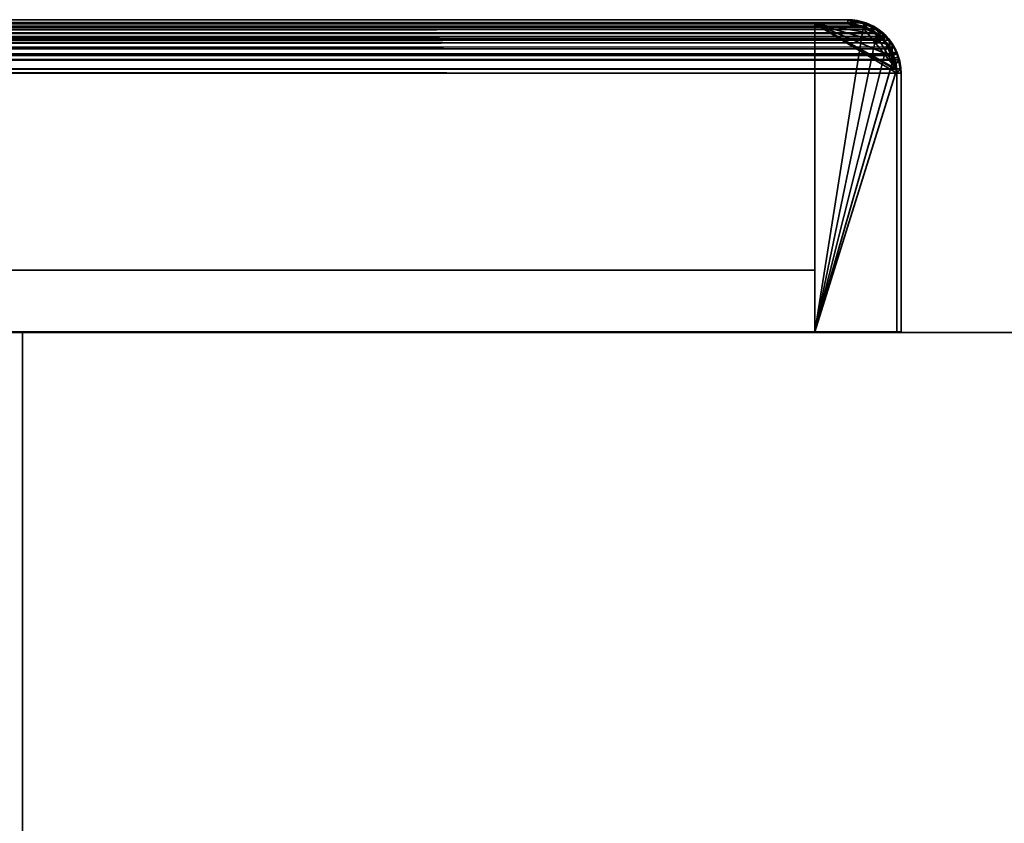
# Model space of a CAD drawing. Header units: millimetres. Extents: x -490 to 6690, y -115 to 152.
# Tile 476 of 656: x 1890 to 1950, y 103 to 152. Entities that reach past the tile are written whole.
import ezdxf

# ---------------------------------------------------------------- set-up
doc = ezdxf.new("R2010")
doc.units = ezdxf.units.MM
doc.layers.add('151', color=253, linetype='Continuous')

# ---------------------------------------------------------------- blocks, each defined once
blk = doc.blocks.new('UG_SURFACE_002')
at = {"layer": '151', "color": 252, "linetype": 'Continuous', "lineweight": 35}
for points in [[(960, 133.2, 2202.5), (2040, 133.2, 2202.5), (1890, 133.2, 2052.5), (1110, 133.2, 2052.5)], [(2040, -6.2, 2202.5), (2040, 133.2, 2202.5), (960, 133.2, 2202.5), (960, -6.2, 2202.5)], [(1110, -6.2, 2052.5), (1110, 133.2, 2052.5), (1890, 133.2, 2052.5), (1890, -6.2, 2052.5)], [(1890, -6.2, -7.5), (1890, 133.2, -7.5), (2040, 133.2, -7.5), (2040, -6.2, -7.5)], [(1890, -6.2, 2052.5), (1890, 133.2, 2052.5), (1890, 133.2, -7.5), (1890, -6.2, -7.5)], [(2040, 133.2, 2202.5), (2040, 133.2, -7.5), (1890, 133.2, -7.5), (1890, 133.2, 2052.5)]]:
    blk.add_3dface(points, dxfattribs=at)
blk = doc.blocks.new('UG_SURFACE_172')
at = {"layer": '151', "color": 7, "linetype": 'Continuous', "lineweight": 35}
for points in [[(1057.966, 151.661, 2099.534), (1942.033, 151.646, 2099.533), (1941.341, 152.061, 2098.841)], [(1058.277, 151.897, 2099.223), (1057.966, 151.661, 2099.534), (1941.341, 152.061, 2098.841)], [(1058.277, 151.897, 2099.223), (1941.341, 152.061, 2098.841), (1941.186, 152.088, 2098.686)], [(1941.186, 152.088, 2098.686), (1058.822, 152.028, 2098.678), (1058.277, 151.897, 2099.223)], [(1942.271, 151.218, 2099.771), (1058.39, 151.674, 2099.11), (1058.652, 151.737, 2098.848)], [(1058.652, 151.737, 2098.848), (1059.75, 152, 2097.75), (1940.25, 152, 2097.75)], [(1940.25, 152, 2097.75), (1941.257, 151.826, 2098.757), (1058.652, 151.737, 2098.848)], [(1941.257, 151.826, 2098.757), (1941.349, 151.771, 2098.849), (1058.652, 151.737, 2098.848)], [(1058.652, 151.737, 2098.848), (1941.349, 151.771, 2098.849), (1942.271, 151.218, 2099.771)], [(1058.822, 152.028, 2098.678), (1941.186, 152.088, 2098.686), (1940.25, 152.25, 2097.75)], [(1940.25, 152.25, 2097.75), (1059.75, 152.25, 2097.75), (1058.822, 152.028, 2098.678)], [(1940.25, 152.25, 2097.75), (1866.25, 152.25, 2023.75), (1133.75, 152.25, 2023.75), (1059.75, 152.25, 2097.75)], [(1940.25, 152, 2097.75), (1059.75, 152, 2097.75), (1133.75, 152, 2023.75), (1866.25, 152, 2023.75)], [(1940.25, 152, 2097.75), (1866.25, 152, 2023.75), (1866.25, 152.25, 2023.75), (1940.25, 152.25, 2097.75)], [(1941.257, 151.826, 2098.757), (1940.25, 152, 2097.75), (1940.25, 152.25, 2097.75), (1941.186, 152.088, 2098.686)], [(1941.186, 152.088, 2098.686), (1941.341, 152.061, 2098.841), (1941.257, 151.826, 2098.757)], [(1941.349, 151.771, 2098.849), (1941.257, 151.826, 2098.757), (1941.341, 152.061, 2098.841)], [(1942.271, 151.218, 2099.771), (1941.349, 151.771, 2098.849), (1941.341, 152.061, 2098.841), (1942.033, 151.646, 2099.533)], [(1057.356, 151.198, 2100.144), (1057.23, 151.012, 2100.27), (1942.763, 150.996, 2100.263)], [(1942.033, 151.646, 2099.533), (1057.966, 151.661, 2099.534), (1057.356, 151.198, 2100.144)], [(1057.356, 151.198, 2100.144), (1942.439, 151.402, 2099.939), (1942.033, 151.646, 2099.533)], [(1057.356, 151.198, 2100.144), (1942.763, 150.996, 2100.263), (1942.439, 151.402, 2099.939)], [(1942.362, 151.103, 2099.862), (1057.635, 151.101, 2099.865), (1058.39, 151.674, 2099.11)], [(1942.271, 151.218, 2099.771), (1942.362, 151.103, 2099.862), (1058.39, 151.674, 2099.11)], [(1942.033, 151.646, 2099.533), (1942.439, 151.402, 2099.939), (1942.271, 151.218, 2099.771)], [(1942.362, 151.103, 2099.862), (1942.271, 151.218, 2099.771), (1942.439, 151.402, 2099.939)], [(1942.863, 150.473, 2100.363), (1942.362, 151.103, 2099.862), (1942.439, 151.402, 2099.939), (1942.763, 150.996, 2100.263)], [(1056.74, 150.165, 2100.76), (1943.259, 150.162, 2100.759), (1943.081, 150.596, 2100.581)], [(1056.821, 150.408, 2100.679), (1056.74, 150.165, 2100.76), (1943.081, 150.596, 2100.581)], [(1942.763, 150.996, 2100.263), (1057.23, 151.012, 2100.27), (1056.821, 150.408, 2100.679)], [(1056.821, 150.408, 2100.679), (1943.081, 150.596, 2100.581), (1942.763, 150.996, 2100.263)], [(1057.046, 150.299, 2100.454), (1057.54, 151.029, 2099.96), (1942.863, 150.473, 2100.363)], [(1942.863, 150.473, 2100.363), (1057.54, 151.029, 2099.96), (1057.635, 151.101, 2099.865)], [(1057.635, 151.101, 2099.865), (1942.362, 151.103, 2099.862), (1942.863, 150.473, 2100.363)], [(1942.763, 150.996, 2100.263), (1943.081, 150.596, 2100.581), (1942.863, 150.473, 2100.363)], [(1943.022, 150.088, 2100.522), (1942.863, 150.473, 2100.363), (1943.081, 150.596, 2100.581), (1943.259, 150.162, 2100.759)], [(1943.259, 150.162, 2100.759), (1056.74, 150.165, 2100.76), (1056.559, 149.619, 2100.94)], [(1056.559, 149.619, 2100.94), (1943.387, 149.85, 2100.887), (1943.259, 150.162, 2100.759)], [(1056.805, 149.571, 2100.695), (1056.977, 150.092, 2100.523), (1943.022, 150.088, 2100.522)], [(1943.022, 150.088, 2100.522), (1943.146, 149.785, 2100.646), (1056.805, 149.571, 2100.695)], [(1942.863, 150.473, 2100.363), (1056.977, 150.092, 2100.523), (1057.046, 150.299, 2100.454)], [(1942.863, 150.473, 2100.363), (1943.022, 150.088, 2100.522), (1056.977, 150.092, 2100.523)], [(1943.259, 150.162, 2100.759), (1943.387, 149.85, 2100.887), (1943.146, 149.785, 2100.646), (1943.022, 150.088, 2100.522)], [(1056.559, 149.619, 2100.94), (1056.525, 149.256, 2100.975), (1943.466, 149.253, 2100.966)], [(1056.559, 149.619, 2100.94), (1943.466, 149.253, 2100.966), (1943.387, 149.85, 2100.887)], [(1943.25, 149, 2100.75), (1056.75, 149, 2100.75), (1056.805, 149.571, 2100.695)], [(1943.146, 149.785, 2100.646), (1943.25, 149, 2100.75), (1056.805, 149.571, 2100.695)], [(1943.25, 149, 2100.75), (1943.146, 149.785, 2100.646), (1943.387, 149.85, 2100.887), (1943.466, 149.253, 2100.966)], [(1943.466, 149.253, 2100.966), (1056.525, 149.256, 2100.975), (1056.5, 149, 2101)], [(1056.5, 149, 2101), (1943.5, 149, 2101), (1943.466, 149.253, 2100.966)], [(1056.5, 149, 2101), (1056.5, 133.25, 2101), (1943.5, 133.25, 2101), (1943.5, 149, 2101)], [(1943.25, 149, 2100.75), (1943.25, 133.25, 2100.75), (1056.75, 133.25, 2100.75), (1056.75, 149, 2100.75)], [(1943.466, 149.253, 2100.966), (1943.5, 149, 2101), (1943.25, 149, 2100.75)], [(1943.5, 149, 2101), (1943.5, 133.25, 2101), (1943.25, 133.25, 2100.75), (1943.25, 149, 2100.75)], [(1943.25, 133.25, 2100.75), (1943.5, 133.25, 2101), (1056.5, 133.25, 2101), (1056.75, 133.25, 2100.75)]]:
    blk.add_3dface(points, dxfattribs=at)
blk = doc.blocks.new('UG_SURFACE_174')
at = {"layer": '151', "color": 14, "linetype": 'Continuous', "lineweight": 35}
for points in [[(1058.103, 151.456, 2099.397), (1941.896, 151.442, 2099.396), (1941.257, 151.826, 2098.757)], [(1058.39, 151.674, 2099.11), (1058.103, 151.456, 2099.397), (1941.257, 151.826, 2098.757)], [(1058.39, 151.674, 2099.11), (1941.257, 151.826, 2098.757), (1941.114, 151.851, 2098.614)], [(1941.114, 151.851, 2098.614), (1058.893, 151.795, 2098.607), (1058.39, 151.674, 2099.11)], [(1058.893, 151.795, 2098.607), (1941.114, 151.851, 2098.614), (1940.25, 152, 2097.75)], [(1940.25, 152, 2097.75), (1059.75, 152, 2097.75), (1058.893, 151.795, 2098.607)], [(1940.25, 152, 2097.75), (1938.25, 152, 2095.75), (1061.75, 152, 2095.75), (1059.75, 152, 2097.75)], [(1938.25, 133.25, 2095.75), (1061.75, 133.25, 2095.75), (1061.75, 152, 2095.75), (1938.25, 152, 2095.75)], [(1938.25, 152, 2095.75), (1943.219, 149.233, 2100.719), (1943.25, 149, 2100.75)], [(1943.219, 149.233, 2100.719), (1938.25, 152, 2095.75), (1940.25, 152, 2097.75), (1941.114, 151.851, 2098.614)], [(1943.25, 149, 2100.75), (1943.25, 133.25, 2100.75), (1938.25, 133.25, 2095.75), (1938.25, 152, 2095.75)], [(1943.219, 149.233, 2100.719), (1941.114, 151.851, 2098.614), (1941.257, 151.826, 2098.757), (1941.896, 151.442, 2099.396)], [(1941.896, 151.442, 2099.396), (1058.103, 151.456, 2099.397), (1057.54, 151.029, 2099.96)], [(1057.54, 151.029, 2099.96), (1942.271, 151.218, 2099.771), (1941.896, 151.442, 2099.396)], [(1057.54, 151.029, 2099.96), (1942.569, 150.842, 2100.069), (1942.271, 151.218, 2099.771)], [(1941.896, 151.442, 2099.396), (1942.271, 151.218, 2099.771), (1942.569, 150.842, 2100.069), (1943.219, 149.233, 2100.719)], [(1942.569, 150.842, 2100.069), (1057.424, 150.858, 2100.076), (1057.046, 150.299, 2100.454)], [(1057.046, 150.299, 2100.454), (1942.863, 150.473, 2100.363), (1942.569, 150.842, 2100.069)], [(1057.54, 151.029, 2099.96), (1057.424, 150.858, 2100.076), (1942.569, 150.842, 2100.069)], [(1943.219, 149.233, 2100.719), (1942.569, 150.842, 2100.069), (1942.863, 150.473, 2100.363), (1943.028, 150.072, 2100.528)], [(1943.028, 150.072, 2100.528), (1056.972, 150.076, 2100.528), (1056.805, 149.571, 2100.695)], [(1056.805, 149.571, 2100.695), (1943.146, 149.785, 2100.646), (1943.028, 150.072, 2100.528)], [(1056.972, 150.076, 2100.528), (1943.028, 150.072, 2100.528), (1942.863, 150.473, 2100.363)], [(1057.046, 150.299, 2100.454), (1056.972, 150.076, 2100.528), (1942.863, 150.473, 2100.363)], [(1943.028, 150.072, 2100.528), (1943.146, 149.785, 2100.646), (1943.219, 149.233, 2100.719)], [(1056.805, 149.571, 2100.695), (1056.773, 149.237, 2100.727), (1943.219, 149.233, 2100.719)], [(1056.805, 149.571, 2100.695), (1943.219, 149.233, 2100.719), (1943.146, 149.785, 2100.646)], [(1943.219, 149.233, 2100.719), (1056.773, 149.237, 2100.727), (1056.75, 149, 2100.75)], [(1056.75, 149, 2100.75), (1943.25, 149, 2100.75), (1943.219, 149.233, 2100.719)], [(1056.75, 149, 2100.75), (1056.75, 133.25, 2100.75), (1943.25, 133.25, 2100.75), (1943.25, 149, 2100.75)], [(1938.25, 133.25, 2095.75), (1943.25, 133.25, 2100.75), (1056.75, 133.25, 2100.75), (1061.75, 133.25, 2095.75)]]:
    blk.add_3dface(points, dxfattribs=at)
blk = doc.blocks.new('UG_SURFACE_175')
at = {"layer": '151', "color": 41, "linetype": 'Continuous', "lineweight": 35}
for points in [[(1061.75, 152, 2095.75), (1061.75, 137, 2095.75), (1938.25, 137, 2095.75), (1938.25, 152, 2095.75)], [(1938.25, 152, 2095.75), (1868.25, 152, 2025.75), (1131.75, 152, 2025.75), (1061.75, 152, 2095.75)], [(1868.25, 152, 2025.75), (1938.25, 152, 2095.75), (1938.25, 137, 2095.75), (1868.25, 137, 2025.75)], [(1868.25, 137, 2025.75), (1938.25, 137, 2095.75), (1061.75, 137, 2095.75), (1131.75, 137, 2025.75)]]:
    blk.add_3dface(points, dxfattribs=at)
blk = doc.blocks.new('UG_SURFACE_177')
at = {"layer": '151', "color": 7, "linetype": 'Continuous', "lineweight": 35}
for points in [[(1865.055, 152.014, -7.5), (1865.013, 152.005, -7.5), (1863.979, 151.235, 2021.479)], [(1863.979, 151.235, 2021.479), (1864.691, 151.852, 2022.192), (1865.055, 152.014, -7.5)], [(1865.013, 152.005, -7.5), (1864.407, 151.602, -7.5), (1863.979, 151.235, 2021.479)], [(1864.691, 151.852, 2022.192), (1863.979, 151.235, 2021.479), (1864.229, 151.218, 2021.729), (1865.151, 151.771, 2022.651)], [(1864.548, 151.404, -7.5), (1865.151, 151.771, 2022.651), (1864.229, 151.218, 2021.729)], [(1865.07, 151.755, -7.5), (1864.548, 151.404, -7.5), (1864.407, 151.602, -7.5), (1865.013, 152.005, -7.5)], [(1865.151, 151.771, 2022.651), (1864.548, 151.404, -7.5), (1865.07, 151.755, -7.5)], [(1864.691, 151.852, 2022.192), (1865.063, 151.947, 2022.563), (1865.055, 152.014, -7.5)], [(1865.151, 151.771, 2022.651), (1865.063, 151.947, 2022.563), (1864.691, 151.852, 2022.192)], [(1865.149, 151.772, -7.5), (1865.07, 151.755, -7.5), (1865.013, 152.005, -7.5), (1865.055, 152.014, -7.5)], [(1865.055, 152.014, -7.5), (1865.274, 152.057, -7.5), (1865.351, 151.814, -7.5), (1865.149, 151.772, -7.5)], [(1865.274, 152.057, -7.5), (1865.055, 152.014, -7.5), (1865.063, 151.947, 2022.563)], [(1866.25, 152.25, 2023.75), (1865.063, 151.947, 2022.563), (1865.243, 151.826, 2022.743), (1866.25, 152, 2023.75)], [(1866.25, 152.25, -7.5), (1865.274, 152.057, -7.5), (1865.063, 151.947, 2022.563)], [(1865.063, 151.947, 2022.563), (1866.25, 152.25, 2023.75), (1866.25, 152.25, -7.5)], [(1865.151, 151.771, 2022.651), (1865.243, 151.826, 2022.743), (1865.063, 151.947, 2022.563)], [(1865.07, 151.755, -7.5), (1865.149, 151.772, -7.5), (1865.151, 151.771, 2022.651)], [(1865.243, 151.826, 2022.743), (1865.149, 151.772, -7.5), (1865.351, 151.814, -7.5)], [(1865.243, 151.826, 2022.743), (1865.151, 151.771, 2022.651), (1865.149, 151.772, -7.5)], [(1865.351, 151.814, -7.5), (1866.25, 152, 2023.75), (1865.243, 151.826, 2022.743)], [(1866.25, 152, -7.5), (1865.351, 151.814, -7.5), (1865.274, 152.057, -7.5), (1866.25, 152.25, -7.5)], [(1865.351, 151.814, -7.5), (1866.25, 152, -7.5), (1866.25, 152, 2023.75)], [(1940.25, 152.25, 2097.75), (1940.25, 152.25, -7.5), (1866.25, 152.25, -7.5), (1866.25, 152.25, 2023.75)], [(1866.25, 152.25, -7.5), (1940.25, 152.25, -7.5), (1940.25, 152, -7.5), (1866.25, 152, -7.5)], [(1866.25, 152, 2023.75), (1940.25, 152, 2097.75), (1940.25, 152.25, 2097.75), (1866.25, 152.25, 2023.75)], [(1940.25, 152, 2097.75), (1866.25, 152, 2023.75), (1866.25, 152, -7.5), (1940.25, 152, -7.5)], [(1940.413, 151.969, -7.5), (1940.25, 152, -7.5), (1940.25, 152.25, -7.5), (1940.427, 152.216, -7.5)], [(1940.25, 152.25, 2097.75), (1941.364, 152.039, -7.5), (1940.427, 152.216, -7.5)], [(1941.437, 152.026, -7.5), (1941.364, 152.039, -7.5), (1940.25, 152.25, 2097.75)], [(1940.25, 152.25, 2097.75), (1941.435, 151.938, 2098.935), (1941.437, 152.026, -7.5)], [(1940.427, 152.216, -7.5), (1940.25, 152.25, -7.5), (1940.25, 152.25, 2097.75)], [(1941.435, 151.938, 2098.935), (1940.25, 152.25, 2097.75), (1940.25, 152, 2097.75), (1941.348, 151.737, 2098.848)], [(1940.413, 151.969, -7.5), (1941.348, 151.737, 2098.848), (1940.25, 152, 2097.75)], [(1940.25, 152, 2097.75), (1940.25, 152, -7.5), (1940.413, 151.969, -7.5)], [(1941.277, 151.803, -7.5), (1940.413, 151.969, -7.5), (1940.427, 152.216, -7.5), (1941.364, 152.039, -7.5)], [(1941.348, 151.737, 2098.848), (1940.413, 151.969, -7.5), (1941.277, 151.803, -7.5)], [(1941.346, 151.79, -7.5), (1941.277, 151.803, -7.5), (1941.364, 152.039, -7.5), (1941.437, 152.026, -7.5)], [(1941.348, 151.737, 2098.848), (1941.277, 151.803, -7.5), (1941.346, 151.79, -7.5)], [(1941.352, 151.786, -7.5), (1941.346, 151.79, -7.5), (1941.437, 152.026, -7.5), (1941.445, 152.02, -7.5)], [(1941.346, 151.79, -7.5), (1941.352, 151.786, -7.5), (1941.348, 151.737, 2098.848)], [(1941.348, 151.737, 2098.848), (1941.61, 151.674, 2099.11), (1941.849, 151.829, 2099.349), (1941.435, 151.938, 2098.935)], [(1941.348, 151.737, 2098.848), (1941.352, 151.786, -7.5), (1942.045, 151.334, -7.5)], [(1942.045, 151.334, -7.5), (1941.61, 151.674, 2099.11), (1941.348, 151.737, 2098.848)], [(1941.445, 152.02, -7.5), (1942.195, 151.529, -7.5), (1942.045, 151.334, -7.5), (1941.352, 151.786, -7.5)], [(1941.435, 151.938, 2098.935), (1941.445, 152.02, -7.5), (1941.437, 152.026, -7.5)], [(1942.195, 151.529, -7.5), (1941.445, 152.02, -7.5), (1941.435, 151.938, 2098.935)], [(1942.548, 151.298, -7.5), (1942.195, 151.529, -7.5), (1941.435, 151.938, 2098.935)], [(1941.435, 151.938, 2098.935), (1941.849, 151.829, 2099.349), (1942.548, 151.298, -7.5)], [(1942.51, 151.216, 2100.01), (1941.849, 151.829, 2099.349), (1941.61, 151.674, 2099.11), (1942.364, 151.101, 2099.864)], [(1941.849, 151.829, 2099.349), (1942.51, 151.216, 2100.01), (1942.548, 151.298, -7.5)], [(1863.952, 151.298, -7.5), (1863.721, 150.945, -7.5), (1863.247, 150.176, 2020.747)], [(1863.247, 150.176, 2020.747), (1863.648, 150.947, 2021.148), (1863.952, 151.298, -7.5)], [(1863.979, 151.235, 2021.479), (1863.648, 150.947, 2021.148), (1863.636, 150.473, 2021.137), (1864.139, 151.104, 2021.639)], [(1863.648, 150.947, 2021.148), (1863.979, 151.235, 2021.479), (1863.952, 151.298, -7.5)], [(1864.129, 151.121, -7.5), (1863.916, 150.795, -7.5), (1863.721, 150.945, -7.5), (1863.952, 151.298, -7.5)], [(1863.916, 150.795, -7.5), (1864.129, 151.121, -7.5), (1864.139, 151.104, 2021.639)], [(1863.952, 151.298, -7.5), (1864.407, 151.602, -7.5), (1864.548, 151.404, -7.5), (1864.129, 151.121, -7.5)], [(1864.407, 151.602, -7.5), (1863.952, 151.298, -7.5), (1863.979, 151.235, 2021.479)], [(1864.139, 151.104, 2021.639), (1864.229, 151.218, 2021.729), (1863.979, 151.235, 2021.479)], [(1864.229, 151.218, 2021.729), (1864.129, 151.121, -7.5), (1864.548, 151.404, -7.5)], [(1864.229, 151.218, 2021.729), (1864.139, 151.104, 2021.639), (1864.129, 151.121, -7.5)], [(1942.045, 151.334, -7.5), (1942.364, 151.101, 2099.864), (1941.61, 151.674, 2099.11)], [(1942.371, 151.121, -7.5), (1942.045, 151.334, -7.5), (1942.195, 151.529, -7.5), (1942.548, 151.298, -7.5)], [(1942.045, 151.334, -7.5), (1942.371, 151.121, -7.5), (1942.364, 151.101, 2099.864)], [(1942.364, 151.101, 2099.864), (1942.46, 151.029, 2099.96), (1942.51, 151.216, 2100.01)], [(1942.364, 151.101, 2099.864), (1942.371, 151.121, -7.5), (1942.654, 150.702, -7.5)], [(1942.548, 151.298, -7.5), (1942.852, 150.843, -7.5), (1942.654, 150.702, -7.5), (1942.371, 151.121, -7.5)], [(1942.952, 150.805, 2100.452), (1942.51, 151.216, 2100.01), (1942.46, 151.029, 2099.96), (1942.954, 150.299, 2100.454)], [(1942.852, 150.843, -7.5), (1942.548, 151.298, -7.5), (1942.51, 151.216, 2100.01)], [(1942.51, 151.216, 2100.01), (1942.952, 150.805, 2100.452), (1942.852, 150.843, -7.5)], [(1863.23, 150.195, -7.5), (1863.721, 150.945, -7.5), (1863.916, 150.795, -7.5), (1863.464, 150.102, -7.5)], [(1863.721, 150.945, -7.5), (1863.23, 150.195, -7.5), (1863.247, 150.176, 2020.747)], [(1863.479, 150.089, 2020.979), (1863.636, 150.473, 2021.137), (1863.648, 150.947, 2021.148), (1863.247, 150.176, 2020.747)], [(1863.636, 150.473, 2021.137), (1863.464, 150.102, -7.5), (1863.916, 150.795, -7.5)], [(1863.916, 150.795, -7.5), (1864.139, 151.104, 2021.639), (1863.636, 150.473, 2021.137)], [(1942.654, 150.702, -7.5), (1942.46, 151.029, 2099.96), (1942.364, 151.101, 2099.864)], [(1943.005, 150.18, -7.5), (1942.954, 150.299, 2100.454), (1942.46, 151.029, 2099.96)], [(1942.46, 151.029, 2099.96), (1942.654, 150.702, -7.5), (1943.005, 150.18, -7.5)], [(1943.005, 150.18, -7.5), (1942.654, 150.702, -7.5), (1942.852, 150.843, -7.5), (1943.255, 150.237, -7.5)], [(1943.255, 150.237, -7.5), (1942.852, 150.843, -7.5), (1942.952, 150.805, 2100.452)], [(1943.264, 150.195, -7.5), (1943.255, 150.237, -7.5), (1942.952, 150.805, 2100.452)], [(1942.952, 150.805, 2100.452), (1943.242, 150.169, 2100.742), (1943.264, 150.195, -7.5)], [(1942.954, 150.299, 2100.454), (1943.242, 150.169, 2100.742), (1942.952, 150.805, 2100.452)], [(1863.23, 150.195, -7.5), (1863.224, 150.187, -7.5), (1863, 149, 2020.5)], [(1863, 149, 2020.5), (1863.161, 150.01, 2020.661), (1863.23, 150.195, -7.5)], [(1863, 149, 2020.5), (1863.224, 150.187, -7.5), (1863.211, 150.114, -7.5)], [(1863, 149, 2020.5), (1863.211, 150.114, -7.5), (1863.034, 149.177, -7.5)], [(1863.25, 149, 2020.75), (1863.355, 149.785, 2020.854), (1863.161, 150.01, 2020.661), (1863, 149, 2020.5)], [(1863.447, 150.027, -7.5), (1863.281, 149.163, -7.5), (1863.034, 149.177, -7.5), (1863.211, 150.114, -7.5)], [(1863.161, 150.01, 2020.661), (1863.247, 150.176, 2020.747), (1863.23, 150.195, -7.5)], [(1863.247, 150.176, 2020.747), (1863.161, 150.01, 2020.661), (1863.355, 149.785, 2020.854), (1863.479, 150.089, 2020.979)], [(1863.46, 150.096, -7.5), (1863.447, 150.027, -7.5), (1863.211, 150.114, -7.5), (1863.224, 150.187, -7.5)], [(1863.464, 150.102, -7.5), (1863.46, 150.096, -7.5), (1863.224, 150.187, -7.5), (1863.23, 150.195, -7.5)], [(1863.479, 150.089, 2020.979), (1863.281, 149.163, -7.5), (1863.447, 150.027, -7.5)], [(1863.281, 149.163, -7.5), (1863.479, 150.089, 2020.979), (1863.355, 149.785, 2020.854)], [(1863.447, 150.027, -7.5), (1863.46, 150.096, -7.5), (1863.479, 150.089, 2020.979)], [(1863.46, 150.096, -7.5), (1863.464, 150.102, -7.5), (1863.479, 150.089, 2020.979)], [(1863.636, 150.473, 2021.137), (1863.479, 150.089, 2020.979), (1863.464, 150.102, -7.5)], [(1943.005, 150.18, -7.5), (1943.022, 150.093, 2100.523), (1942.954, 150.299, 2100.454)], [(1943.242, 150.169, 2100.742), (1942.954, 150.299, 2100.454), (1943.022, 150.093, 2100.523)], [(1943.022, 150.101, -7.5), (1943.005, 150.18, -7.5), (1943.255, 150.237, -7.5), (1943.264, 150.195, -7.5)], [(1943.005, 150.18, -7.5), (1943.022, 150.101, -7.5), (1943.022, 150.093, 2100.523)], [(1943.264, 150.195, -7.5), (1943.307, 149.976, -7.5), (1943.064, 149.899, -7.5), (1943.022, 150.101, -7.5)], [(1943.022, 150.093, 2100.523), (1943.195, 149.571, 2100.695), (1943.388, 149.848, 2100.888), (1943.242, 150.169, 2100.742)], [(1943.022, 150.093, 2100.523), (1943.022, 150.101, -7.5), (1943.064, 149.899, -7.5)], [(1943.064, 149.899, -7.5), (1943.195, 149.571, 2100.695), (1943.022, 150.093, 2100.523)], [(1943.25, 149, -7.5), (1943.064, 149.899, -7.5), (1943.307, 149.976, -7.5), (1943.5, 149, -7.5)], [(1943.307, 149.976, -7.5), (1943.264, 150.195, -7.5), (1943.242, 150.169, 2100.742)], [(1943.242, 150.169, 2100.742), (1943.388, 149.848, 2100.888), (1943.307, 149.976, -7.5)], [(1943.5, 149, -7.5), (1943.307, 149.976, -7.5), (1943.388, 149.848, 2100.888)], [(1863.355, 149.785, 2020.854), (1863.25, 149, -7.5), (1863.281, 149.163, -7.5)], [(1863.355, 149.785, 2020.854), (1863.25, 149, 2020.75), (1863.25, 149, -7.5)], [(1943.064, 149.899, -7.5), (1943.25, 149, 2100.75), (1943.195, 149.571, 2100.695)], [(1943.064, 149.899, -7.5), (1943.25, 149, -7.5), (1943.25, 149, 2100.75)], [(1943.5, 149, 2101), (1943.388, 149.848, 2100.888), (1943.195, 149.571, 2100.695), (1943.25, 149, 2100.75)], [(1943.388, 149.848, 2100.888), (1943.5, 149, 2101), (1943.5, 149, -7.5)], [(1863.281, 149.163, -7.5), (1863.25, 149, -7.5), (1863, 149, -7.5), (1863.034, 149.177, -7.5)], [(1863.034, 149.177, -7.5), (1863, 149, -7.5), (1863, 149, 2020.5)], [(1863, 149, 2020.5), (1863, 111, 2020.5), (1863.25, 111, 2020.75), (1863.25, 149, 2020.75)], [(1863, 111, -7.5), (1863, 149, -7.5), (1863.25, 149, -7.5), (1863.25, 111, -7.5)], [(1863, 111, 2020.5), (1863, 149, 2020.5), (1863, 149, -7.5), (1863, 111, -7.5)], [(1863.25, 111, -7.5), (1863.25, 149, -7.5), (1863.25, 149, 2020.75), (1863.25, 111, 2020.75)], [(1943.5, 149, -7.5), (1943.5, 133.25, -7.5), (1943.25, 133.25, -7.5), (1943.25, 149, -7.5)], [(1943.25, 149, -7.5), (1943.25, 133.25, -7.5), (1943.25, 133.25, 2100.75), (1943.25, 149, 2100.75)], [(1943.25, 149, 2100.75), (1943.25, 133.25, 2100.75), (1943.5, 133.25, 2101), (1943.5, 149, 2101)], [(1943.5, 149, 2101), (1943.5, 133.25, 2101), (1943.5, 133.25, -7.5), (1943.5, 149, -7.5)], [(1943.25, 133.25, 2100.75), (1943.25, 133.25, -7.5), (1943.5, 133.25, -7.5), (1943.5, 133.25, 2101)], [(1863, 111, 2020.5), (1863, 111, -7.5), (1863.25, 111, -7.5), (1863.25, 111, 2020.75)]]:
    blk.add_3dface(points, dxfattribs=at)
blk = doc.blocks.new('UG_SURFACE_178')
at = {"layer": '151', "color": 41, "linetype": 'Continuous', "lineweight": 35}
for points in [[(1868.25, 137, 2025.75), (1868.25, 152, 2025.75), (1868.25, 152, -7.5), (1868.25, 137, -7.5)], [(1938.25, 152, 2095.75), (1938.25, 152, -7.5), (1868.25, 152, -7.5), (1868.25, 152, 2025.75)], [(1868.25, 137, -7.5), (1868.25, 152, -7.5), (1938.25, 152, -7.5), (1938.25, 137, -7.5)], [(1868.25, 137, 2025.75), (1938.25, 137, 2095.75), (1938.25, 152, 2095.75), (1868.25, 152, 2025.75)], [(1938.25, 152, 2095.75), (1938.25, 137, 2095.75), (1938.25, 137, -7.5), (1938.25, 152, -7.5)], [(1868.25, 137, 2025.75), (1868.25, 137, -7.5), (1938.25, 137, -7.5), (1938.25, 137, 2095.75)]]:
    blk.add_3dface(points, dxfattribs=at)
blk = doc.blocks.new('UG_SURFACE_179')
at = {"layer": '151', "color": 14, "linetype": 'Continuous', "lineweight": 35}
for points in [[(1940.25, 152, 2097.75), (1940.25, 152, -7.5), (1938.25, 152, -7.5), (1938.25, 152, 2095.75)], [(1938.25, 133.25, -7.5), (1938.25, 133.25, 2095.75), (1938.25, 152, 2095.75), (1938.25, 152, -7.5)], [(1942.004, 151.367, -7.5), (1938.25, 152, -7.5), (1940.25, 152, -7.5), (1941.199, 151.811, -7.5)], [(1938.25, 152, -7.5), (1942.617, 150.754, -7.5), (1943.022, 150.148, -7.5), (1943.056, 149.973, -7.5)], [(1938.25, 152, -7.5), (1943.214, 149.181, -7.5), (1943.25, 149, -7.5)], [(1942.004, 151.367, -7.5), (1942.371, 151.121, -7.5), (1942.617, 150.754, -7.5), (1938.25, 152, -7.5)], [(1943.056, 149.973, -7.5), (1943.214, 149.181, -7.5), (1938.25, 152, -7.5)], [(1943.25, 149, -7.5), (1943.25, 133.25, -7.5), (1938.25, 133.25, -7.5), (1938.25, 152, -7.5)], [(1941.193, 151.752, 2098.693), (1940.25, 152, 2097.75), (1938.25, 152, 2095.75), (1938.25, 133.25, 2095.75)], [(1942.006, 151.352, 2099.506), (1941.726, 151.612, 2099.226), (1941.193, 151.752, 2098.693), (1938.25, 133.25, 2095.75)], [(1941.199, 151.811, -7.5), (1940.25, 152, -7.5), (1940.25, 152, 2097.75)], [(1940.25, 152, 2097.75), (1941.193, 151.752, 2098.693), (1941.199, 151.811, -7.5)], [(1941.398, 151.772, -7.5), (1941.199, 151.811, -7.5), (1941.193, 151.752, 2098.693)], [(1942.004, 151.367, -7.5), (1941.398, 151.772, -7.5), (1941.193, 151.752, 2098.693)], [(1941.193, 151.752, 2098.693), (1941.726, 151.612, 2099.226), (1942.004, 151.367, -7.5)], [(1941.199, 151.811, -7.5), (1941.398, 151.772, -7.5), (1942.004, 151.367, -7.5)], [(1938.25, 133.25, 2095.75), (1942.649, 150.756, 2100.148), (1942.006, 151.352, 2099.506)], [(1941.726, 151.612, 2099.226), (1942.006, 151.352, 2099.506), (1942.004, 151.367, -7.5)], [(1942.371, 151.121, -7.5), (1942.004, 151.367, -7.5), (1942.006, 151.352, 2099.506)], [(1942.617, 150.754, -7.5), (1942.371, 151.121, -7.5), (1942.006, 151.352, 2099.506)], [(1942.006, 151.352, 2099.506), (1942.649, 150.756, 2100.148), (1942.617, 150.754, -7.5)], [(1943.065, 149.96, 2100.565), (1942.744, 150.667, 2100.245), (1942.649, 150.756, 2100.148), (1938.25, 133.25, 2095.75)], [(1943.022, 150.148, -7.5), (1942.617, 150.754, -7.5), (1942.649, 150.756, 2100.148)], [(1943.056, 149.973, -7.5), (1943.022, 150.148, -7.5), (1942.649, 150.756, 2100.148)], [(1942.649, 150.756, 2100.148), (1942.744, 150.667, 2100.245), (1943.056, 149.973, -7.5)], [(1942.744, 150.667, 2100.245), (1943.065, 149.96, 2100.565), (1943.056, 149.973, -7.5)], [(1943.226, 149.182, 2100.726), (1943.146, 149.782, 2100.646), (1943.065, 149.96, 2100.565), (1938.25, 133.25, 2095.75)], [(1943.214, 149.181, -7.5), (1943.056, 149.973, -7.5), (1943.065, 149.96, 2100.565)], [(1943.065, 149.96, 2100.565), (1943.146, 149.782, 2100.646), (1943.214, 149.181, -7.5)], [(1943.146, 149.782, 2100.646), (1943.226, 149.182, 2100.726), (1943.214, 149.181, -7.5)], [(1938.25, 133.25, 2095.75), (1943.25, 133.25, 2100.75), (1943.25, 149, 2100.75), (1943.226, 149.182, 2100.726)], [(1943.25, 149, -7.5), (1943.214, 149.181, -7.5), (1943.226, 149.182, 2100.726)], [(1943.226, 149.182, 2100.726), (1943.25, 149, 2100.75), (1943.25, 149, -7.5)], [(1943.25, 149, 2100.75), (1943.25, 133.25, 2100.75), (1943.25, 133.25, -7.5), (1943.25, 149, -7.5)], [(1938.25, 133.25, 2095.75), (1938.25, 133.25, -7.5), (1943.25, 133.25, -7.5), (1943.25, 133.25, 2100.75)]]:
    blk.add_3dface(points, dxfattribs=at)

msp = doc.modelspace()

# ---------------------------------------------------------------- linework, layer by layer
at = {"layer": '151', "linetype": 'Continuous', "lineweight": -3}
for p, q in [((1059.75, 152.25, 2097.75), (1940.25, 152.25, 2097.75)), ((1059.75, 152, 2097.75), (1940.25, 152, 2097.75)), ((1061.75, 152, 2095.75), (1938.25, 152, 2095.75)), ((1061.75, 152, 2095.75), (1938.25, 152, 2095.75)), ((1940.25, 152.25, -7.5), (1866.25, 152.25, -7.5)), ((1866.25, 152.25, 2023.75), (1940.25, 152.25, 2097.75)), ((1940.25, 152.25, 2097.75), (1866.25, 152.25, 2023.75)), ((1866.25, 152, 2023.75), (1940.25, 152, 2097.75)), ((1940.25, 152, -7.5), (1866.25, 152, -7.5)), ((1940.25, 152, 2097.75), (1866.25, 152, 2023.75)), ((1938.25, 152, 2095.75), (1868.25, 152, 2025.75)), ((1868.25, 152, -7.5), (1938.25, 152, -7.5)), ((1868.25, 152, 2025.75), (1938.25, 152, 2095.75)), ((1938.25, 152, 2095.75), (1938.25, 152, -7.5)), ((1940.25, 152, 2097.75), (1938.25, 152, 2095.75)), ((1938.25, 137, 2095.75), (1938.25, 152, 2095.75)), ((1938.25, 152, -7.5), (1938.25, 133.25, -7.5)), ((1938.25, 152, 2095.75), (1938.25, 152, -7.5)), ((1938.25, 152, 2095.75), (1940.25, 152, 2097.75)), ((1938.25, 137, -7.5), (1938.25, 152, -7.5)), ((1938.25, 152, -7.5), (1940.25, 152, -7.5)), ((1938.25, 152, 2095.75), (1938.25, 133.25, 2095.75)), ((1938.25, 152, 2095.75), (1938.25, 133.25, 2095.75)), ((1938.25, 137, 2095.75), (1938.25, 152, 2095.75)), ((1940.25, 152.25, 2097.75), (1940.25, 152.25, -7.5)), ((1940.25, 152, 2097.75), (1940.25, 152, -7.5)), ((1056.5, 149, 2101), (1943.5, 149, 2101)), ((1056.75, 149, 2100.75), (1943.25, 149, 2100.75)), ((1056.75, 149, 2100.75), (1943.25, 149, 2100.75)), ((1943.25, 149, 2100.75), (1943.25, 149, -7.5)), ((1943.25, 149, 2100.75), (1943.25, 149, -7.5)), ((1943.25, 133.25, 2100.75), (1943.25, 149, 2100.75)), ((1943.25, 133.25, 2100.75), (1943.25, 149, 2100.75)), ((1943.25, 133.25, -7.5), (1943.25, 149, -7.5)), ((1943.25, 133.25, 2100.75), (1943.25, 149, 2100.75)), ((1943.25, 133.25, -7.5), (1943.25, 149, -7.5)), ((1943.25, 133.25, 2100.75), (1943.25, 149, 2100.75)), ((1943.5, 133.25, -7.5), (1943.5, 149, -7.5)), ((1943.5, 149, 2101), (1943.5, 149, -7.5)), ((1943.5, 133.25, 2101), (1943.5, 149, 2101)), ((1943.5, 133.25, 2101), (1943.5, 149, 2101)), ((1061.75, 137, 2095.75), (1938.25, 137, 2095.75)), ((1938.25, 137, -7.5), (1868.25, 137, -7.5)), ((1868.25, 137, 2025.75), (1938.25, 137, 2095.75)), ((1938.25, 137, 2095.75), (1868.25, 137, 2025.75)), ((1938.25, 137, 2095.75), (1938.25, 137, -7.5)), ((960, 133.2, 2202.5), (2040, 133.2, 2202.5)), ((1056.5, 133.25, 2101), (1943.5, 133.25, 2101)), ((1056.75, 133.25, 2100.75), (1943.25, 133.25, 2100.75)), ((1056.75, 133.25, 2100.75), (1943.25, 133.25, 2100.75)), ((1061.75, 133.25, 2095.75), (1938.25, 133.25, 2095.75)), ((1890, 133.2, 2052.5), (1110, 133.2, 2052.5)), ((1890, 133.2, -7.5), (1890, 133.2, 2052.5)), ((1890, -6.2, 2052.5), (1890, 133.2, 2052.5)), ((1890, 133.2, -7.5), (2040, 133.2, -7.5)), ((1890, 133.2, -7.5), (1890, -6.2, -7.5)), ((1943.25, 133.25, 2100.75), (1938.25, 133.25, 2095.75)), ((1943.25, 133.25, -7.5), (1938.25, 133.25, -7.5)), ((1938.25, 133.25, 2095.75), (1943.25, 133.25, 2100.75)), ((1938.25, 133.25, 2095.75), (1938.25, 133.25, -7.5)), ((1943.5, 133.25, 2101), (1943.25, 133.25, 2100.75)), ((1943.25, 133.25, 2100.75), (1943.25, 133.25, -7.5)), ((1943.25, 133.25, -7.5), (1943.5, 133.25, -7.5)), ((1943.25, 133.25, 2100.75), (1943.25, 133.25, -7.5)), ((1943.25, 133.25, 2100.75), (1943.5, 133.25, 2101)), ((1943.5, 133.25, 2101), (1943.5, 133.25, -7.5))]:
    msp.add_line(p, q, dxfattribs=at)
msp.add_arc((1940.25, 149, -7.5), 3, 0, 90, dxfattribs=at)
for points, degree in [([(1059.75, 152, 2097.75), (1353.25, 152, 2097.75), (1646.75, 152, 2097.75), (1940.25, 152, 2097.75)], 3), ([(1940.25, 152, -7.5), (1940.25, 152.25, -7.5)], 1), ([(1940.25, 152, 2097.75), (1940.25, 152, 1396), (1940.25, 152, 694.25), (1940.25, 152, -7.5)], 3), ([(1943.25, 149, -7.5), (1943.5, 149, -7.5)], 1)]:
    msp.add_open_spline(points, degree=degree, dxfattribs=at)
for points in [[(1943.5, 149, -7.5), (1943.5, 152.25, -7.5), (1940.25, 152.25, -7.5)], [(1940.25, 152.25, 2097.75), (1943.5, 152.25, 2101), (1943.5, 149, 2101)], [(1940.25, 152, 2097.75), (1943.25, 152, 2100.75), (1943.25, 149, 2100.75)]]:
    msp.add_rational_spline(points, [1, 0.707106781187, 1], degree=2, dxfattribs=at)
for points, knots in [([(1943.5, 149, 2101), (1943.5, 149.524, 2101), (1943.369, 150.028, 2100.869), (1942.946, 150.876, 2100.446), (1942.661, 151.218, 2100.161), (1941.716, 152.015, 2099.216), (1940.985, 152.25, 2098.485), (1940.25, 152.25, 2097.75)], [0, 0, 0, 0, 0.25, 0.25, 0.5, 0.5, 1, 1, 1, 1]), ([(1940.25, 152, 2097.75), (1940.929, 152, 2098.429), (1941.604, 151.782, 2099.104), (1942.471, 151.052, 2099.971), (1942.735, 150.737, 2100.235), (1943.129, 149.951, 2100.629), (1943.25, 149.484, 2100.75), (1943.25, 149, 2100.75)], [0, 0, 0, 0, 0.5, 0.5, 0.75, 0.75, 1, 1, 1, 1]), ([(1943.25, 149, 2100.75), (1943.25, 149.484, 2100.75), (1943.129, 149.949, 2100.629), (1942.738, 150.732, 2100.238), (1942.476, 151.047, 2099.976), (1941.604, 151.783, 2099.104), (1940.928, 152, 2098.428), (1940.25, 152, 2097.75)], [0, 0, 0, 0, 0.25, 0.25, 0.5, 0.5, 1, 1, 1, 1]), ([(1943.25, 149, 2100.75), (1943.25, 149.484, 2100.75), (1943.129, 149.949, 2100.629), (1942.738, 150.732, 2100.238), (1942.476, 151.047, 2099.976), (1941.604, 151.783, 2099.104), (1940.928, 152, 2098.428), (1940.25, 152, 2097.75)], [0, 0, 0, 0, 0.25, 0.25, 0.5, 0.5, 1, 1, 1, 1]), ([(1943.25, 149, -7.5), (1943.25, 149.788, -7.5), (1942.927, 150.566, -7.5), (1941.816, 151.677, -7.5), (1941.038, 152, -7.5), (1940.25, 152, -7.5)], [0, 0, 0, 0, 0.5, 0.5, 1, 1, 1, 1])]:
    msp.add_open_spline(points, degree=3, knots=knots, dxfattribs=at)

# ---------------------------------------------------------------- block references
for name in ['UG_SURFACE_172', 'UG_SURFACE_174', 'UG_SURFACE_175', 'UG_SURFACE_177', 'UG_SURFACE_178', 'UG_SURFACE_179', 'UG_SURFACE_002']:
    msp.add_blockref(name, (0, 0), dxfattribs=at)

doc.saveas('drawing.dxf')
